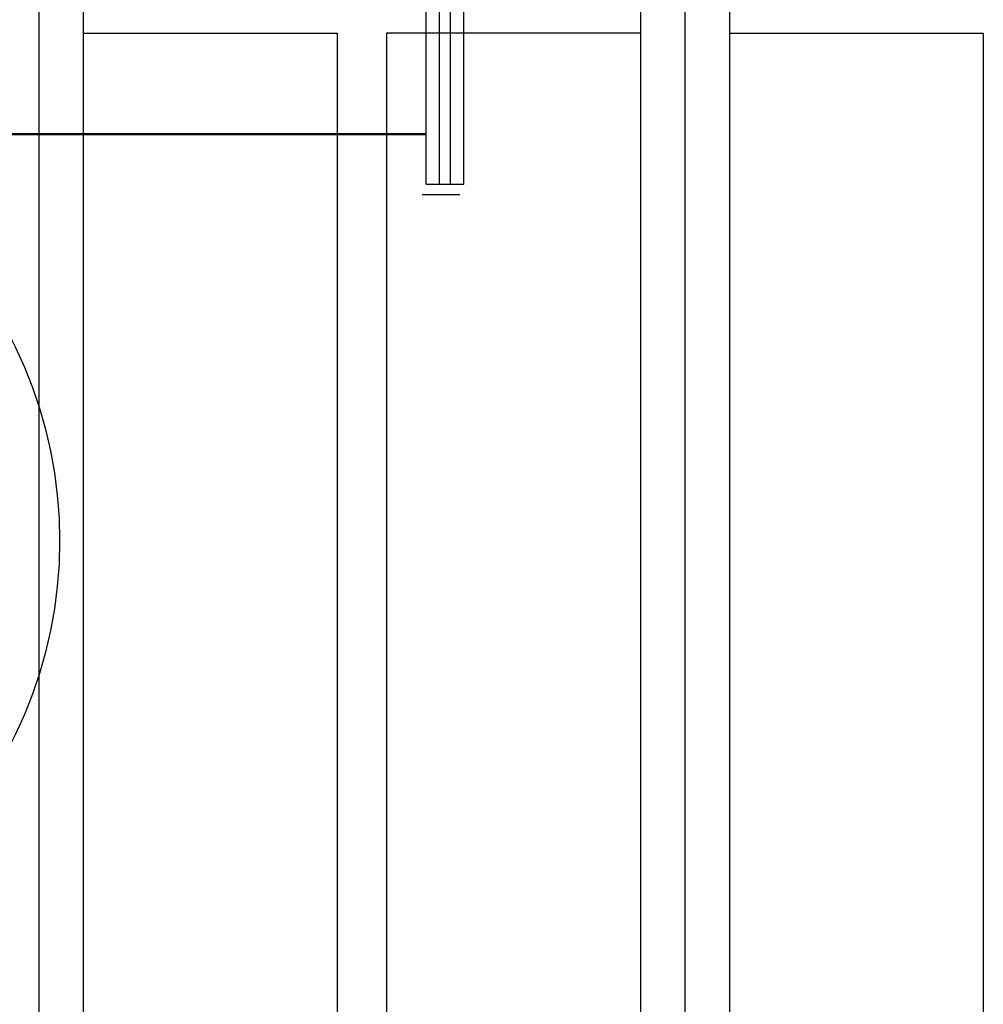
# Model space of a CAD drawing. Extents: x -7650383 to 4934791, y -114316 to 1826789.
# Tile 298 of 328: x 2146166 to 2146946, y 42543 to 43341. Entities that reach past the tile are written whole.
import ezdxf

# ---------------------------------------------------------------- set-up
doc = ezdxf.new("R2010")
doc.units = 0
doc.header["$LTSCALE"] = 800
doc.header["$MEASUREMENT"] = 0
doc.layers.add('KEY PLAN', color=251, linetype='CONTINUOUS')

# ---------------------------------------------------------------- blocks, each defined once
blk = doc.blocks.new('UTCOMBINE')
at = {"layer": 'KEY PLAN'}
for p, q in [((-718396.86, 45382.89, 0), (-718396.86, 46911.52, 0)), ((-718956.16, 45726.59, 0), (-718956.16, 46828.94, 0)), ((-718956.16, 45726.59, 0), (-718956.16, 46828.94, 0)), ((-718956.16, 45726.59, 0), (-718956.16, 46828.94, 0)), ((-718956.16, 45726.59, 0), (-718956.16, 46828.94, 0)), ((-718920.16, 45220.29, 0), (-718920.16, 46829.58, 0)), ((-718884.16, 45726.59, 0), (-718884.16, 46828.94, 0)), ((-718432.86, 45726.59, 0), (-718432.86, 46828.94, 0)), ((-718432.86, 45726.59, 0), (-718432.86, 46828.94, 0)), ((-718432.86, 45726.59, 0), (-718432.86, 46828.94, 0)), ((-718432.86, 45726.59, 0), (-718432.86, 46828.94, 0)), ((-718396.86, 45220.29, 0), (-718396.86, 46829.58, 0)), ((-719161.78, 45383.96, 0), (-719161.78, 46783.94, 0)), ((-718678.54, 45383.96, 0), (-718678.54, 46783.94, 0)), ((-718678.54, 45383.96, 0), (-718678.54, 46783.94, 0)), ((-718638.48, 45383.96, 0), (-718638.48, 46783.94, 0)), ((-718920.16, 45382.89, 0), (-718920.16, 46624.11, 0)), ((-718956.16, 45299.19, 0), (-718956.16, 45726.59, 0)), ((-718884.16, 45299.19, 0), (-718884.16, 45726.59, 0)), ((-718432.86, 45299.19, 0), (-718432.86, 45726.59, 0)), ((-718707.24, 45514.54, 0), (-718737.84, 45514.7, 0)), ((-718741.18, 45506.37, 0), (-718741.18, 44876.37, 0)), ((-718710.58, 45506.37, 0), (-718741.18, 45506.37, 0)), ((-718730.38, 45506.37, 0), (-718730.38, 44876.37, 0)), ((-718721.38, 45506.37, 0), (-718721.38, 44876.37, 0)), ((-718710.58, 45506.37, 0), (-718710.58, 44876.37, 0)), ((-717360.58, 45466.14, 0), (-718710.58, 45466.14, 0)), ((-717360.58, 45466.14, 0), (-718710.58, 45466.14, 0)), ((-717360.58, 45465.14, 0), (-718710.58, 45465.14, 0)), ((-718956.16, 45383.96, 0), (-719161.78, 45383.96, 0)), ((-718884.16, 45383.96, 0), (-718678.54, 45383.96, 0)), ((-718432.86, 45383.96, 0), (-718638.48, 45383.96, 0))]:
    blk.add_line(p, q, dxfattribs=at)
blk.add_circle((-718052.39, 45795.12, 0), 361.31, dxfattribs=at)

msp = doc.modelspace()

# ---------------------------------------------------------------- block references
at = {"layer": 'KEY PLAN', "rotation": 180}
msp.add_blockref('UTCOMBINE', (1427784.7, 88713.58, 0), dxfattribs=at)

doc.saveas('drawing.dxf')
